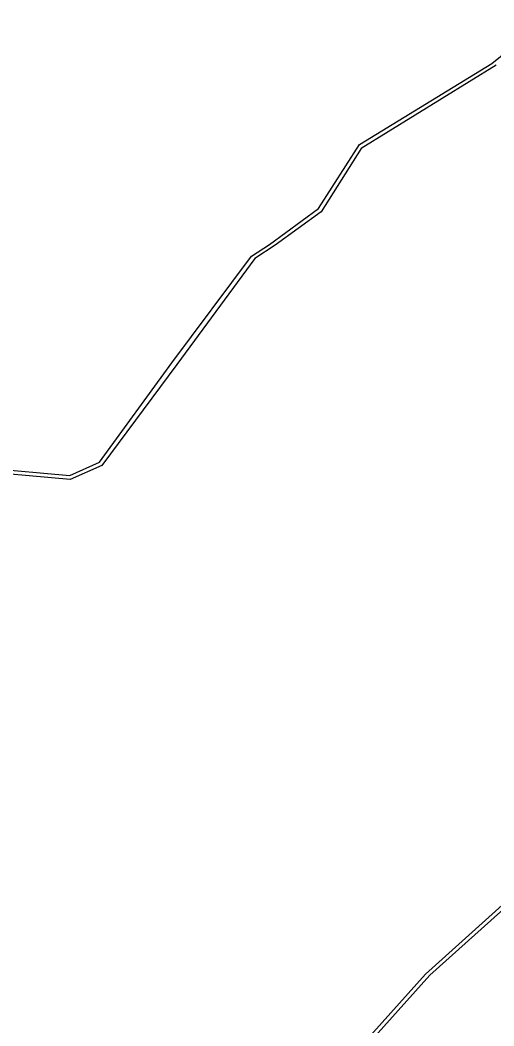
# Model space of a CAD drawing. Extents: x -547623 to -538651, y -1096714 to -1086522.
# Drawn here: x -543971 to -543598, y -1091619 to -1090827 of the extents above; entities that cross this region are included whole.
import ezdxf

# ---------------------------------------------------------------- set-up
doc = ezdxf.new("R2010")
doc.units = 0
doc.layers.add('Vrstva 1', color=7, linetype='Continuous')

msp = doc.modelspace()

# ---------------------------------------------------------------- linework, layer by layer
at = {"layer": 'Vrstva 1'}
for points in [[(-543599.45, -1090860.89), (-543557.15, -1090826.61)], [(-543703.6, -1090924.5), (-543599.45, -1090860.89)], [(-543595.99, -1090862.14), (-543702.2, -1090927.65)], [(-543735.77, -1090975), (-543703.6, -1090924.5)], [(-543702.2, -1090927.65), (-543733.72, -1090977.47)], [(-543774.6, -1091003.27), (-543735.77, -1090975)], [(-543733.72, -1090977.47), (-543769.98, -1091003.93)], [(-543788.68, -1091012.42), (-543774.6, -1091003.27)], [(-543769.98, -1091003.93), (-543786.17, -1091014.36)], [(-543851.46, -1091096.62), (-543788.68, -1091012.42)], [(-543786.17, -1091014.36), (-543847.58, -1091097.9)], [(-543908.35, -1091174.73), (-543851.46, -1091096.62)], [(-543847.58, -1091097.9), (-543906.55, -1091177.47)], [(-543931.81, -1091185.37), (-543908.35, -1091174.73)], [(-543996.5, -1091179.52), (-543931.81, -1091185.37)], [(-543931.44, -1091188.34), (-543996.46, -1091182.75)], [(-543906.55, -1091177.47), (-543931.44, -1091188.34)], [(-543651.62, -1091578.04), (-543578.15, -1091511.84)], [(-543648.2, -1091578.7), (-543577.2, -1091515.3)], [(-543740.35, -1091677.04), (-543651.62, -1091578.04)], [(-543738.74, -1091679.76), (-543648.2, -1091578.7)]]:
    msp.add_lwpolyline(points, dxfattribs=at)

doc.saveas('drawing.dxf')
